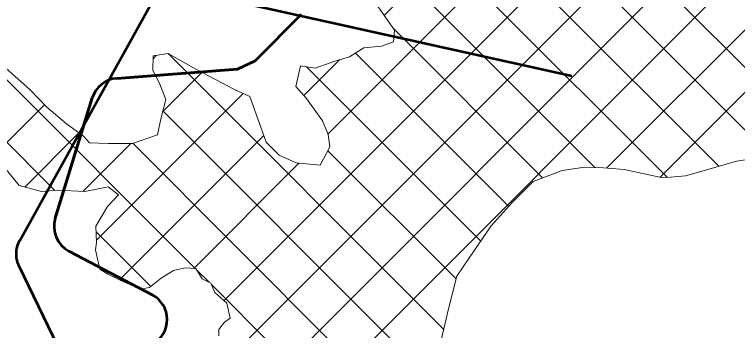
# Model space of a CAD drawing. Extents: x -1643653 to 4543381, y 1624270 to 13878484.
# Drawn here: x 741395 to 743990, y 8947516 to 8948649 of the extents above; entities that cross this region are included whole.
import ezdxf

# ---------------------------------------------------------------- set-up
doc = ezdxf.new("R2010")
doc.units = 0
doc.header["$LTSCALE"] = 200
for name, color, linetype, lineweight in [('1', 7, 'Continuous', 13), ('27', 7, 'Continuous', 53), ('28', 7, 'Continuous', 53), ('29', 7, 'Continuous', 13), ('31', 7, 'Continuous', 53), ('60', 7, 'Continuous', 53)]:
    doc.layers.add(name, color=color, linetype=linetype, lineweight=lineweight)

msp = doc.modelspace()

# ---------------------------------------------------------------- linework, layer by layer
at = {"layer": '1', "lineweight": 25}
msp.add_spline([(814781, 9009175.5), (814787.2, 9009173.4), (814796.9, 9009173.4), (814799.4, 9009172.4), (814805.1, 9009174.5), (814805.6, 9009176.5), (814811.7, 9009179.5), (814811.7, 9009179.5), (814801.5, 9009181), (814790.7, 9009181.5), (814784.1, 9009183.1), (814777.4, 9009185.1), (814778.4, 9009175.5)], degree=3, dxfattribs=at)
at = {"layer": '27'}
msp.add_lwpolyline([(741950.8, 8946630.8), (741411.5, 8947747.1), (741410.3, 8947749.7), (741409.2, 8947752.3), (741408.2, 8947754.9), (741407.2, 8947757.5), (741406.3, 8947760.2), (741405.5, 8947762.9), (741404.7, 8947765.7), (741404.1, 8947768.4), (741403.5, 8947771.2), (741403, 8947774), (741402.5, 8947776.8), (741402.2, 8947779.6), (741401.9, 8947782.4), (741401.7, 8947785.2), (741401.6, 8947788), (741401.6, 8947790.8), (741401.6, 8947793.7), (741401.8, 8947796.5), (741402, 8947799.3), (741402.2, 8947802.1), (741402.6, 8947804.9), (741403.1, 8947807.7), (741403.6, 8947810.5), (741404.2, 8947813.3), (741404.9, 8947816), (741405.6, 8947818.8), (741406.5, 8947821.4), (741407.4, 8947824.1), (741408.3, 8947826.8), (741409.4, 8947829.4), (741410.5, 8947832), (741411.8, 8947834.6), (741413, 8947837.1), (741414.1, 8947839.1), (741930.3, 8948771.1)], dxfattribs=at)
msp.add_lwpolyline([(741950.8, 8946630.8), (741411.5, 8947747.1), (741410.3, 8947749.7), (741409.2, 8947752.3), (741408.2, 8947754.9), (741407.2, 8947757.5), (741406.3, 8947760.2), (741405.5, 8947762.9), (741404.7, 8947765.7), (741404.1, 8947768.4), (741403.5, 8947771.2), (741403, 8947774), (741402.5, 8947776.8), (741402.2, 8947779.6), (741401.9, 8947782.4), (741401.7, 8947785.2), (741401.6, 8947788), (741401.6, 8947790.8), (741401.6, 8947793.7), (741401.8, 8947796.5), (741402, 8947799.3), (741402.2, 8947802.1), (741402.6, 8947804.9), (741403.1, 8947807.7), (741403.6, 8947810.5), (741404.2, 8947813.3), (741404.9, 8947816), (741405.6, 8947818.8), (741406.5, 8947821.4), (741407.4, 8947824.1), (741408.3, 8947826.8), (741409.4, 8947829.4), (741410.5, 8947832), (741411.8, 8947834.6), (741413, 8947837.1), (741414.1, 8947839.1), (741930.3, 8948771.1)], dxfattribs=at)
at = {"layer": '28'}
for p, q in [((741541.2, 8947918.3), (741673.8, 8948350)), ((741889.4, 8947643.5), (741590.4, 8947800.3))]:
    msp.add_line(p, q, dxfattribs=at)
msp.add_lwpolyline([(741761.7, 8948420.3), (742194.9, 8948453.6), (742258.2, 8948482.8), (742423.7, 8948649.4)], dxfattribs=at)
for centre, start, end in [((741769.4, 8948320.6), 94.3932, 162.9296), ((741636.8, 8947888.9), 162.9296, 242.318), ((741842.9, 8947554.9), 299.2671, 62.318)]:
    msp.add_arc(centre, 100, start, end, dxfattribs=at)
at = {"layer": '29'}
for p, q in [((744297.7, 8948178.5), (741981.1, 8950495.2)), ((744109.3, 8948142.4), (741941, 8950310.7)), ((742520.1, 8948220.8), (744575.1, 8950275.8)), ((742146.8, 8947622.9), (744740.8, 8950216.9)), ((742721.1, 8948646.2), (744253.9, 8950179.1)), ((742120.9, 8947372.6), (744883, 8950134.6)), ((743922.3, 8948104.9), (741943.9, 8950083.3)), ((740628.8, 8945655.9), (745040.3, 8950067.4)), ((740753.5, 8945556.1), (745190.7, 8949993.3)), ((743520.7, 8948098.8), (745265.5, 8949843.6)), ((743738.2, 8948064.5), (742043.8, 8949758.8)), ((743711.6, 8948065.2), (745151.8, 8949505.4)), ((743477.3, 8948100.9), (742280.6, 8949297.6)), ((743290.2, 8948063.5), (742752.6, 8948601.1)), ((741539.2, 8948018.5), (741049, 8948508.6)), ((741892.1, 8948490.8), (741903.8, 8948502.4)), ((742935.1, 8947520.5), (741946.8, 8948508.9)), ((743168.9, 8947960.3), (742618.3, 8948510.8)), ((742043.6, 8947738.5), (741307.9, 8948474.3)), ((742433.2, 8948358.4), (742561.8, 8948487)), ((743068.3, 8947836.3), (742442.6, 8948462)), ((741926.9, 8948301.1), (742068.1, 8948442.3)), ((741688.5, 8947838.2), (742216.2, 8948365.8)), ((741324.5, 8948147.6), (741502.5, 8948325.7)), ((742869.9, 8947361.2), (741927.5, 8948303.6)), ((741431.6, 8948030.2), (741626.4, 8948225.1)), ((741771.9, 8947697.1), (742289.9, 8948215.1)), ((741640.5, 8948014.7), (741812.7, 8948186.9)), ((742889.8, 8947116.8), (741819.3, 8948187.3)), ((742979.5, 8947700.7), (742519.2, 8948160.9)), ((742038.2, 8947738.8), (742415.5, 8948116.1)), ((741884, 8947673.6), (741687.7, 8947869.9)), ((742093.2, 8947688.9), (742049.4, 8947732.7)), ((743039.9, 8946742.2), (742101.8, 8947680.4))]:
    msp.add_line(p, q, dxfattribs=at)
at = {"layer": '29', "lineweight": 53}
for p, q in [((742194.9, 8948453.6), (741761.7, 8948420.3)), ((741673.8, 8948350), (741541.2, 8947918.3)), ((741590.4, 8947800.3), (741889.4, 8947643.5))]:
    msp.add_line(p, q, dxfattribs=at)
at = {"layer": '29'}
for points in [[(742268.2, 8948275.5), (742298.6, 8948191.1), (742344.3, 8948145.2), (742406.3, 8948117), (742491.8, 8948108.8), (742526.4, 8948174.5), (742521.1, 8948218.5), (742499.8, 8948268.4), (742442.8, 8948347.8), (742404.4, 8948390.6), (742421.5, 8948465.5), (742473.8, 8948456.9), (742544, 8948481.6), (742597.5, 8948497.7), (742648.1, 8948529.7), (742712.2, 8948535.2), (742755.2, 8948550.8), (742758.5, 8948592.6), (742699.6, 8948677)], [(742699.6, 8948677), (742758.5, 8948592.6)], [(742758.5, 8948592.6), (742755.2, 8948550.8), (742712.2, 8948535.2), (742648.1, 8948529.7), (742597.5, 8948497.7), (742544, 8948481.6), (742473.8, 8948456.9), (742421.5, 8948465.5), (742404.4, 8948390.6), (742442.8, 8948347.7), (742499.8, 8948268.4), (742521.1, 8948218.5), (742526.4, 8948174.5), (742491.8, 8948108.8), (742406.3, 8948117), (742344.3, 8948145.2), (742298.6, 8948191.1), (742268.2, 8948275.5), (742239.7, 8948354.7), (742184.5, 8948380.7), (742046.2, 8948453.8), (741946.5, 8948509), (741892.2, 8948500.7), (741892, 8948448.6), (741914, 8948405.8), (741937.5, 8948344.6), (741921.9, 8948280.3), (741907.6, 8948218), (741818.2, 8948186.9), (741732.7, 8948187.1), (741663.7, 8948189.5), (741643.1, 8948213.2), (741581.2, 8948257.2), (741510.9, 8948316.9), (741451.5, 8948379.2), (741364, 8948457)], [(741364, 8948457), (741451.5, 8948379.2), (741510.9, 8948316.9), (741581.2, 8948257.2), (741643.1, 8948213.2), (741663.7, 8948189.5), (741732.7, 8948187.1), (741818.2, 8948186.9), (741907.6, 8948218), (741921.9, 8948280.3), (741937.5, 8948344.6), (741914, 8948405.8), (741892, 8948448.6), (741892.2, 8948500.7), (741946.5, 8948509), (742046.2, 8948453.8), (742184.5, 8948380.7), (742239.7, 8948354.7), (742268.2, 8948275.5)], [(742921.4, 8947461), (742953.3, 8947598.9), (742982, 8947710.4), (743028.3, 8947778), (743105.8, 8947891), (743182.8, 8947975.6), (743256.4, 8948050.7), (743360.9, 8948090.3), (743442.1, 8948102.1), (743509, 8948099.8), (743582.9, 8948093.3), (743671.4, 8948073.7), (743722.1, 8948063), (743803.2, 8948070.4), (743875.1, 8948091), (743986.1, 8948123.6), (744096.9, 8948140.1)], [(744096.9, 8948140.1), (743986.1, 8948123.6), (743875.1, 8948091), (743803.2, 8948070.4), (743722.1, 8948063), (743671.4, 8948073.7), (743582.9, 8948093.3), (743509, 8948099.8), (743442.1, 8948102.1), (743360.9, 8948090.3), (743256.4, 8948050.7), (743182.8, 8947975.6), (743105.8, 8947891), (743028.3, 8947778), (742982, 8947710.4), (742953.3, 8947598.9), (742921.4, 8947461)], [(741360, 8948098.9), (741411.5, 8948035.5), (741491.3, 8948014.6), (741550.2, 8948019.4), (741647.1, 8948014.3), (741731.1, 8948031.3), (741768.7, 8948002), (741728.9, 8947960.3), (741687.2, 8947889.7), (741688.7, 8947831.4), (741685.9, 8947805.3), (741701.7, 8947736.2), (741729.7, 8947718), (741771.9, 8947697.1), (741845.4, 8947663.7), (741879.3, 8947669.8), (741921, 8947703.5), (741965.4, 8947731.6), (742007.5, 8947740.7), (742046, 8947738.4), (742068.7, 8947700.7), (742099.2, 8947686.1), (742114.2, 8947652.5), (742156.5, 8947614.2), (742168.9, 8947559.7), (742148.3, 8947545.2), (742128, 8947519.2), (742127.9, 8947496.9)], [(742127.9, 8947496.9), (742128, 8947519.2), (742148.3, 8947545.2), (742168.9, 8947559.7), (742156.5, 8947614.2), (742114.2, 8947652.5), (742099.2, 8947686.1), (742068.7, 8947700.7), (742046, 8947738.4), (742007.5, 8947740.7), (741965.4, 8947731.6), (741921, 8947703.5), (741879.3, 8947669.8), (741845.4, 8947663.7), (741771.9, 8947697.1), (741729.7, 8947718), (741701.7, 8947736.2), (741685.9, 8947805.3), (741688.7, 8947831.4), (741687.2, 8947889.7), (741728.9, 8947960.3), (741768.7, 8948002), (741731.1, 8948031.3), (741647.1, 8948014.3), (741550.2, 8948019.4), (741491.3, 8948014.6), (741411.5, 8948035.5), (741360, 8948098.9)]]:
    msp.add_lwpolyline(points, dxfattribs=at)
at = {"layer": '29', "lineweight": 53}
msp.add_lwpolyline([(742423.7, 8948649.4), (742258.2, 8948482.8), (742194.9, 8948453.6)], dxfattribs=at)
for centre, start, end in [((741769.4, 8948320.6), 94.3932, 162.9296), ((741636.8, 8947888.9), 162.9296, 242.318), ((741842.9, 8947554.9), 299.2671, 62.318)]:
    msp.add_arc(centre, 100, start, end, dxfattribs=at)
at = {"layer": '31'}
msp.add_line((743395.3, 8948428.1), (741442.8, 8948861.3), dxfattribs=at)
at = {"layer": '60'}
msp.add_lwpolyline([(741950.8, 8946630.8), (741411.5, 8947747.1), (741410.3, 8947749.7), (741409.2, 8947752.3), (741408.2, 8947754.9), (741407.2, 8947757.5), (741406.3, 8947760.2), (741405.5, 8947762.9), (741404.7, 8947765.7), (741404.1, 8947768.4), (741403.5, 8947771.2), (741403, 8947774), (741402.5, 8947776.8), (741402.2, 8947779.6), (741401.9, 8947782.4), (741401.7, 8947785.2), (741401.6, 8947788), (741401.6, 8947790.8), (741401.6, 8947793.7), (741401.8, 8947796.5), (741402, 8947799.3), (741402.2, 8947802.1), (741402.6, 8947804.9), (741403.1, 8947807.7), (741403.6, 8947810.5), (741404.2, 8947813.3), (741404.9, 8947816), (741405.6, 8947818.8), (741406.5, 8947821.4), (741407.4, 8947824.1), (741408.3, 8947826.8), (741409.4, 8947829.4), (741410.5, 8947832), (741411.8, 8947834.6), (741413, 8947837.1), (741414.1, 8947839.1), (741930.3, 8948771.1)], dxfattribs=at)

doc.saveas('drawing.dxf')
